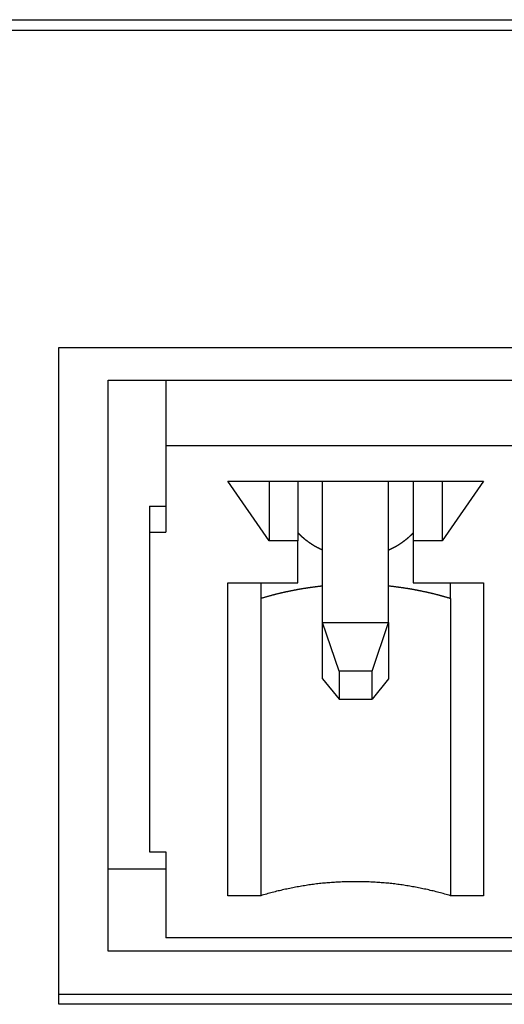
# Model space of a CAD drawing. Extents: x 1107 to 4046, y 937 to 3355.
# Tile 421 of 656: x 2174.65 to 2180.53, y 2637.49 to 2649.43. Entities that reach past the tile are written whole.
import ezdxf

# ---------------------------------------------------------------- set-up
doc = ezdxf.new("R2010")
doc.units = 0
doc.layers.add('KF_VIDA_L___C_REAR', color=7, linetype='CONTINUOUS')

# ---------------------------------------------------------------- blocks, each defined once
blk = doc.blocks.new('KF_VIDA_L___C_REAR')
at = {"layer": 'KF_VIDA_L___C_REAR'}
for p, q in [((-49, 960.219817), (49, 960.219817)), ((-49, 960.094817), (49, 960.094817)), ((-11.85, 948.275242), (-11.85, 956.242676)), ((-11.85, 956.242676), (2.35, 956.242676)), ((-11.25, 955.84806), (1.75, 955.84806)), ((-11.25, 948.919857), (-11.25, 955.84806)), ((-10.55, 955.84806), (-10.55, 955.049314)), ((1.05, 955.049314), (-10.55, 955.049314)), ((-10.55, 955.049314), (-10.55, 954.00483)), ((-9.3, 953.89825), (-9.8, 954.622994)), ((-9.8, 954.622994), (-6.7, 954.622994)), ((-9.3, 954.622994), (-9.3, 953.89825)), ((-8.95, 954.622994), (-8.95, 953.89825)), ((-8.65, 952.906528), (-8.65, 954.622994)), ((-7.85, 952.906528), (-7.85, 954.622994)), ((-7.55, 954.622994), (-7.55, 953.89825)), ((-6.7, 954.622994), (-7.2, 953.89825)), ((-7.2, 954.622994), (-7.2, 953.89825)), ((-10.75, 954.318329), (-10.55, 954.318329)), ((-10.75, 954.318329), (-10.75, 954.00483)), ((-10.75, 954.00483), (-10.55, 954.00483)), ((-10.75, 954.00483), (-10.75, 950.125317)), ((-8.95, 953.89825), (-9.3, 953.89825)), ((-8.95, 953.386666), (-8.95, 953.89825)), ((-7.2, 953.89825), (-7.55, 953.89825)), ((-7.55, 953.89825), (-7.55, 953.386666)), ((-9.8, 949.592417), (-9.8, 953.386666)), ((-9.8, 953.386666), (-8.95, 953.386666)), ((-9.4, 953.386666), (-9.4, 953.197657)), ((-7.55, 953.386666), (-6.7, 953.386666)), ((-7.1, 953.197657), (-7.1, 953.386666)), ((-6.7, 953.386666), (-6.7, 949.592417)), ((-9.4, 953.197657), (-9.4, 949.592417)), ((-7.1, 953.197657), (-7.1, 949.592417)), ((-8.65, 952.906528), (-7.85, 952.906528)), ((-8.45, 952.318001), (-8.65, 952.906528)), ((-8.65, 952.224416), (-8.65, 952.906528)), ((-8.05, 952.318001), (-7.85, 952.906528)), ((-7.85, 952.906528), (-7.85, 952.224416)), ((-8.65, 952.224416), (-8.45, 951.976945)), ((-8.05, 952.318001), (-8.45, 952.318001)), ((-8.45, 952.318001), (-8.45, 951.976945)), ((-8.05, 951.976945), (-8.05, 952.318001)), ((-7.85, 952.224416), (-8.05, 951.976945)), ((-8.45, 951.976945), (-8.05, 951.976945)), ((-10.75, 950.125317), (-10.55, 950.125317)), ((-10.55, 950.125317), (-10.55, 949.080833)), ((-11.25, 949.919857), (-10.55, 949.919857)), ((-9.4, 949.592417), (-9.8, 949.592417)), ((-6.7, 949.592417), (-7.1, 949.592417)), ((1.05, 949.080833), (-10.55, 949.080833)), ((1.75, 948.919857), (-11.25, 948.919857)), ((-11.85, 948.400242), (2.35, 948.400242)), ((2.35, 948.275242), (-11.85, 948.275242))]:
    blk.add_line(p, q, dxfattribs=at)
for points in [[(-8.65, 953.785, 0), (-8.65179, 953.785, 0), (-8.65359, 953.786, 0), (-8.65538, 953.787, 0), (-8.65716, 953.788, 0), (-8.65895, 953.789, 0), (-8.66073, 953.789, 0), (-8.66252, 953.79, 0), (-8.6643, 953.791, 0), (-8.66608, 953.792, 0), (-8.66785, 953.793, 0), (-8.66963, 953.793, 0), (-8.6714, 953.794, 0), (-8.67317, 953.795, 0), (-8.67494, 953.796, 0), (-8.67671, 953.797, 0), (-8.67848, 953.798, 0), (-8.68024, 953.798, 0), (-8.682, 953.799, 0), (-8.68376, 953.8, 0), (-8.68552, 953.801, 0), (-8.68728, 953.802, 0), (-8.68903, 953.803, 0), (-8.69078, 953.804, 0), (-8.69253, 953.804, 0), (-8.69428, 953.805, 0), (-8.69603, 953.806, 0), (-8.69777, 953.807, 0), (-8.69951, 953.808, 0), (-8.70125, 953.809, 0), (-8.70299, 953.81, 0), (-8.70473, 953.811, 0), (-8.70646, 953.812, 0), (-8.70819, 953.812, 0), (-8.70992, 953.813, 0), (-8.71165, 953.814, 0), (-8.71337, 953.815, 0), (-8.7151, 953.816, 0), (-8.71682, 953.817, 0), (-8.71854, 953.818, 0), (-8.72025, 953.819, 0), (-8.72197, 953.82, 0), (-8.72368, 953.821, 0), (-8.72539, 953.822, 0), (-8.7271, 953.823, 0), (-8.72881, 953.824, 0), (-8.73051, 953.825, 0), (-8.73221, 953.825, 0), (-8.73391, 953.826, 0), (-8.73561, 953.827, 0), (-8.7373, 953.828, 0), (-8.739, 953.829, 0), (-8.74069, 953.83, 0), (-8.74238, 953.831, 0), (-8.74406, 953.832, 0), (-8.74575, 953.833, 0), (-8.74743, 953.834, 0), (-8.74911, 953.835, 0), (-8.75078, 953.836, 0), (-8.75246, 953.837, 0), (-8.75413, 953.838, 0), (-8.7558, 953.839, 0), (-8.75747, 953.84, 0), (-8.75914, 953.841, 0), (-8.7608, 953.842, 0), (-8.76246, 953.843, 0), (-8.76412, 953.844, 0), (-8.76577, 953.845, 0), (-8.76743, 953.846, 0), (-8.76908, 953.847, 0), (-8.77073, 953.848, 0), (-8.77238, 953.849, 0), (-8.77402, 953.85, 0), (-8.77566, 953.851, 0), (-8.7773, 953.852, 0), (-8.77894, 953.854, 0), (-8.78057, 953.855, 0), (-8.7822, 953.856, 0), (-8.78383, 953.857, 0), (-8.78546, 953.858, 0), (-8.78709, 953.859, 0), (-8.78871, 953.86, 0), (-8.79033, 953.861, 0), (-8.79194, 953.862, 0), (-8.79356, 953.863, 0), (-8.79517, 953.864, 0), (-8.79678, 953.865, 0), (-8.79839, 953.866, 0), (-8.79999, 953.867, 0), (-8.80159, 953.869, 0), (-8.80319, 953.87, 0), (-8.80479, 953.871, 0), (-8.80638, 953.872, 0), (-8.80798, 953.873, 0), (-8.80956, 953.874, 0), (-8.81115, 953.875, 0), (-8.81273, 953.876, 0), (-8.81432, 953.877, 0), (-8.81589, 953.879, 0), (-8.81747, 953.88, 0), (-8.81904, 953.881, 0), (-8.82061, 953.882, 0), (-8.82218, 953.883, 0), (-8.82375, 953.884, 0), (-8.82531, 953.885, 0), (-8.82687, 953.887, 0), (-8.82843, 953.888, 0), (-8.82998, 953.889, 0), (-8.83153, 953.89, 0), (-8.83308, 953.891, 0), (-8.83463, 953.892, 0), (-8.83617, 953.893, 0), (-8.83771, 953.895, 0), (-8.83925, 953.896, 0), (-8.84079, 953.897, 0), (-8.84232, 953.898, 0), (-8.84385, 953.899, 0), (-8.84538, 953.901, 0), (-8.8469, 953.902, 0), (-8.84842, 953.903, 0), (-8.84994, 953.904, 0), (-8.85145, 953.905, 0), (-8.85297, 953.907, 0), (-8.85448, 953.908, 0), (-8.85598, 953.909, 0), (-8.85749, 953.91, 0), (-8.85899, 953.911, 0), (-8.86049, 953.913, 0), (-8.86198, 953.914, 0), (-8.86348, 953.915, 0), (-8.86497, 953.916, 0), (-8.86645, 953.918, 0), (-8.86794, 953.919, 0), (-8.86942, 953.92, 0), (-8.8709, 953.921, 0), (-8.87237, 953.922, 0), (-8.87384, 953.924, 0), (-8.87531, 953.925, 0), (-8.87678, 953.926, 0), (-8.87824, 953.928, 0), (-8.8797, 953.929, 0), (-8.88116, 953.93, 0), (-8.88261, 953.931, 0), (-8.88406, 953.933, 0), (-8.88551, 953.934, 0), (-8.88696, 953.935, 0), (-8.8884, 953.936, 0), (-8.88984, 953.938, 0), (-8.89128, 953.939, 0), (-8.89271, 953.94, 0), (-8.89414, 953.942, 0), (-8.89556, 953.943, 0), (-8.89699, 953.944, 0), (-8.89841, 953.945, 0), (-8.89983, 953.947, 0), (-8.90124, 953.948, 0), (-8.90265, 953.949, 0), (-8.90406, 953.951, 0), (-8.90546, 953.952, 0), (-8.90687, 953.953, 0), (-8.90826, 953.955, 0), (-8.90966, 953.956, 0), (-8.91105, 953.957, 0), (-8.91244, 953.959, 0), (-8.91383, 953.96, 0), (-8.91521, 953.961, 0), (-8.91659, 953.963, 0), (-8.91796, 953.964, 0), (-8.91934, 953.965, 0), (-8.92071, 953.967, 0), (-8.92207, 953.968, 0), (-8.92344, 953.969, 0), (-8.9248, 953.971, 0), (-8.92615, 953.972, 0), (-8.92751, 953.973, 0), (-8.92886, 953.975, 0), (-8.9302, 953.976, 0), (-8.93155, 953.978, 0), (-8.93289, 953.979, 0), (-8.93422, 953.98, 0), (-8.93556, 953.982, 0), (-8.93689, 953.983, 0), (-8.93821, 953.985, 0), (-8.93954, 953.986, 0), (-8.94086, 953.987, 0), (-8.94217, 953.989, 0), (-8.94349, 953.99, 0), (-8.9448, 953.992, 0), (-8.9461, 953.993, 0), (-8.9474, 953.994, 0), (-8.9487, 953.996, 0), (-8.95, 953.997, 0)], [(-7.55, 953.997, 0), (-7.5513, 953.996, 0), (-7.5526, 953.994, 0), (-7.5539, 953.993, 0), (-7.5552, 953.992, 0), (-7.55651, 953.99, 0), (-7.55783, 953.989, 0), (-7.55914, 953.987, 0), (-7.56046, 953.986, 0), (-7.56179, 953.985, 0), (-7.56311, 953.983, 0), (-7.56444, 953.982, 0), (-7.56578, 953.98, 0), (-7.56711, 953.979, 0), (-7.56845, 953.978, 0), (-7.5698, 953.976, 0), (-7.57114, 953.975, 0), (-7.57249, 953.973, 0), (-7.57385, 953.972, 0), (-7.5752, 953.971, 0), (-7.57656, 953.969, 0), (-7.57793, 953.968, 0), (-7.57929, 953.967, 0), (-7.58066, 953.965, 0), (-7.58204, 953.964, 0), (-7.58341, 953.963, 0), (-7.58479, 953.961, 0), (-7.58617, 953.96, 0), (-7.58756, 953.959, 0), (-7.58895, 953.957, 0), (-7.59034, 953.956, 0), (-7.59174, 953.955, 0), (-7.59313, 953.953, 0), (-7.59454, 953.952, 0), (-7.59594, 953.951, 0), (-7.59735, 953.949, 0), (-7.59876, 953.948, 0), (-7.60017, 953.947, 0), (-7.60159, 953.945, 0), (-7.60301, 953.944, 0), (-7.60444, 953.943, 0), (-7.60586, 953.942, 0), (-7.60729, 953.94, 0), (-7.60873, 953.939, 0), (-7.61016, 953.938, 0), (-7.6116, 953.936, 0), (-7.61304, 953.935, 0), (-7.61449, 953.934, 0), (-7.61594, 953.933, 0), (-7.61739, 953.931, 0), (-7.61884, 953.93, 0), (-7.6203, 953.929, 0), (-7.62176, 953.928, 0), (-7.62322, 953.926, 0), (-7.62469, 953.925, 0), (-7.62616, 953.924, 0), (-7.62763, 953.922, 0), (-7.6291, 953.921, 0), (-7.63058, 953.92, 0), (-7.63206, 953.919, 0), (-7.63355, 953.918, 0), (-7.63503, 953.916, 0), (-7.63652, 953.915, 0), (-7.63802, 953.914, 0), (-7.63951, 953.913, 0), (-7.64101, 953.911, 0), (-7.64251, 953.91, 0), (-7.64402, 953.909, 0), (-7.64552, 953.908, 0), (-7.64703, 953.907, 0), (-7.64855, 953.905, 0), (-7.65006, 953.904, 0), (-7.65158, 953.903, 0), (-7.6531, 953.902, 0), (-7.65462, 953.901, 0), (-7.65615, 953.899, 0), (-7.65768, 953.898, 0), (-7.65921, 953.897, 0), (-7.66075, 953.896, 0), (-7.66229, 953.895, 0), (-7.66383, 953.893, 0), (-7.66537, 953.892, 0), (-7.66692, 953.891, 0), (-7.66847, 953.89, 0), (-7.67002, 953.889, 0), (-7.67157, 953.888, 0), (-7.67313, 953.887, 0), (-7.67469, 953.885, 0), (-7.67625, 953.884, 0), (-7.67782, 953.883, 0), (-7.67939, 953.882, 0), (-7.68096, 953.881, 0), (-7.68253, 953.88, 0), (-7.68411, 953.879, 0), (-7.68568, 953.877, 0), (-7.68727, 953.876, 0), (-7.68885, 953.875, 0), (-7.69044, 953.874, 0), (-7.69202, 953.873, 0), (-7.69362, 953.872, 0), (-7.69521, 953.871, 0), (-7.69681, 953.87, 0), (-7.69841, 953.869, 0), (-7.70001, 953.867, 0), (-7.70161, 953.866, 0), (-7.70322, 953.865, 0), (-7.70483, 953.864, 0), (-7.70644, 953.863, 0), (-7.70806, 953.862, 0), (-7.70967, 953.861, 0), (-7.71129, 953.86, 0), (-7.71291, 953.859, 0), (-7.71454, 953.858, 0), (-7.71617, 953.857, 0), (-7.7178, 953.856, 0), (-7.71943, 953.855, 0), (-7.72106, 953.854, 0), (-7.7227, 953.852, 0), (-7.72434, 953.851, 0), (-7.72598, 953.85, 0), (-7.72762, 953.849, 0), (-7.72927, 953.848, 0), (-7.73092, 953.847, 0), (-7.73257, 953.846, 0), (-7.73423, 953.845, 0), (-7.73588, 953.844, 0), (-7.73754, 953.843, 0), (-7.7392, 953.842, 0), (-7.74086, 953.841, 0), (-7.74253, 953.84, 0), (-7.7442, 953.839, 0), (-7.74587, 953.838, 0), (-7.74754, 953.837, 0), (-7.74922, 953.836, 0), (-7.75089, 953.835, 0), (-7.75257, 953.834, 0), (-7.75425, 953.833, 0), (-7.75594, 953.832, 0), (-7.75762, 953.831, 0), (-7.75931, 953.83, 0), (-7.761, 953.829, 0), (-7.7627, 953.828, 0), (-7.76439, 953.827, 0), (-7.76609, 953.826, 0), (-7.76779, 953.825, 0), (-7.76949, 953.825, 0), (-7.77119, 953.824, 0), (-7.7729, 953.823, 0), (-7.77461, 953.822, 0), (-7.77632, 953.821, 0), (-7.77803, 953.82, 0), (-7.77975, 953.819, 0), (-7.78146, 953.818, 0), (-7.78318, 953.817, 0), (-7.7849, 953.816, 0), (-7.78663, 953.815, 0), (-7.78835, 953.814, 0), (-7.79008, 953.813, 0), (-7.79181, 953.812, 0), (-7.79354, 953.812, 0), (-7.79527, 953.811, 0), (-7.79701, 953.81, 0), (-7.79875, 953.809, 0), (-7.80049, 953.808, 0), (-7.80223, 953.807, 0), (-7.80397, 953.806, 0), (-7.80572, 953.805, 0), (-7.80747, 953.804, 0), (-7.80922, 953.804, 0), (-7.81097, 953.803, 0), (-7.81272, 953.802, 0), (-7.81448, 953.801, 0), (-7.81624, 953.8, 0), (-7.818, 953.799, 0), (-7.81976, 953.798, 0), (-7.82152, 953.798, 0), (-7.82329, 953.797, 0), (-7.82506, 953.796, 0), (-7.82683, 953.795, 0), (-7.8286, 953.794, 0), (-7.83037, 953.793, 0), (-7.83215, 953.793, 0), (-7.83392, 953.792, 0), (-7.8357, 953.791, 0), (-7.83748, 953.79, 0), (-7.83927, 953.789, 0), (-7.84105, 953.789, 0), (-7.84284, 953.788, 0), (-7.84462, 953.787, 0), (-7.84641, 953.786, 0), (-7.84821, 953.785, 0), (-7.85, 953.785, 0)], [(-8.65, 953.348, 0), (-8.65599, 953.347, 0), (-8.66198, 953.347, 0), (-8.66797, 953.346, 0), (-8.67395, 953.346, 0), (-8.67994, 953.345, 0), (-8.68592, 953.344, 0), (-8.6919, 953.344, 0), (-8.69788, 953.343, 0), (-8.70386, 953.342, 0), (-8.70984, 953.342, 0), (-8.71582, 953.341, 0), (-8.72179, 953.34, 0), (-8.72776, 953.339, 0), (-8.73374, 953.339, 0), (-8.73971, 953.338, 0), (-8.74567, 953.337, 0), (-8.75164, 953.337, 0), (-8.75761, 953.336, 0), (-8.76357, 953.335, 0), (-8.76953, 953.334, 0), (-8.77549, 953.333, 0), (-8.78145, 953.333, 0), (-8.78741, 953.332, 0), (-8.79337, 953.331, 0), (-8.79932, 953.33, 0), (-8.80527, 953.329, 0), (-8.81122, 953.328, 0), (-8.81717, 953.328, 0), (-8.82312, 953.327, 0), (-8.82907, 953.326, 0), (-8.83501, 953.325, 0), (-8.84095, 953.324, 0), (-8.84689, 953.323, 0), (-8.85283, 953.322, 0), (-8.85876, 953.321, 0), (-8.8647, 953.321, 0), (-8.87063, 953.32, 0), (-8.87656, 953.319, 0), (-8.88249, 953.318, 0), (-8.88842, 953.317, 0), (-8.89434, 953.316, 0), (-8.90026, 953.315, 0), (-8.90618, 953.314, 0), (-8.9121, 953.313, 0), (-8.91802, 953.312, 0), (-8.92393, 953.311, 0), (-8.92984, 953.31, 0), (-8.93575, 953.309, 0), (-8.94166, 953.308, 0), (-8.94757, 953.307, 0), (-8.95347, 953.306, 0), (-8.95937, 953.305, 0), (-8.96527, 953.303, 0), (-8.97117, 953.302, 0), (-8.97706, 953.301, 0), (-8.98295, 953.3, 0), (-8.98884, 953.299, 0), (-8.99473, 953.298, 0), (-9.00061, 953.297, 0), (-9.0065, 953.296, 0), (-9.01238, 953.295, 0), (-9.01826, 953.293, 0), (-9.02413, 953.292, 0), (-9.03, 953.291, 0), (-9.03588, 953.29, 0), (-9.04174, 953.289, 0), (-9.04761, 953.287, 0), (-9.05347, 953.286, 0), (-9.05933, 953.285, 0), (-9.06519, 953.284, 0), (-9.07105, 953.283, 0), (-9.0769, 953.281, 0), (-9.08275, 953.28, 0), (-9.0886, 953.279, 0), (-9.09444, 953.278, 0), (-9.10029, 953.276, 0), (-9.10613, 953.275, 0), (-9.11196, 953.274, 0), (-9.1178, 953.272, 0), (-9.12363, 953.271, 0), (-9.12946, 953.27, 0), (-9.13529, 953.268, 0), (-9.14111, 953.267, 0), (-9.14693, 953.266, 0), (-9.15275, 953.264, 0), (-9.15856, 953.263, 0), (-9.16437, 953.262, 0), (-9.17018, 953.26, 0), (-9.17599, 953.259, 0), (-9.18179, 953.257, 0), (-9.18759, 953.256, 0), (-9.19339, 953.255, 0), (-9.19919, 953.253, 0), (-9.20498, 953.252, 0), (-9.21077, 953.25, 0), (-9.21655, 953.249, 0), (-9.22234, 953.247, 0), (-9.22812, 953.246, 0), (-9.23389, 953.244, 0), (-9.23967, 953.243, 0), (-9.24544, 953.241, 0), (-9.2512, 953.24, 0), (-9.25697, 953.238, 0), (-9.26273, 953.237, 0), (-9.26849, 953.235, 0), (-9.27424, 953.234, 0), (-9.27999, 953.232, 0), (-9.28574, 953.231, 0), (-9.29149, 953.229, 0), (-9.29723, 953.228, 0), (-9.30297, 953.226, 0), (-9.3087, 953.224, 0), (-9.31443, 953.223, 0), (-9.32016, 953.221, 0), (-9.32589, 953.22, 0), (-9.33161, 953.218, 0), (-9.33733, 953.216, 0), (-9.34304, 953.215, 0), (-9.34875, 953.213, 0), (-9.35446, 953.211, 0), (-9.36017, 953.21, 0), (-9.36587, 953.208, 0), (-9.37157, 953.206, 0), (-9.37726, 953.205, 0), (-9.38295, 953.203, 0), (-9.38864, 953.201, 0), (-9.39432, 953.199, 0), (-9.4, 953.198, 0)], [(-7.1, 953.198, 0), (-7.10568, 953.199, 0), (-7.11136, 953.201, 0), (-7.11705, 953.203, 0), (-7.12274, 953.205, 0), (-7.12843, 953.206, 0), (-7.13413, 953.208, 0), (-7.13983, 953.21, 0), (-7.14554, 953.211, 0), (-7.15125, 953.213, 0), (-7.15696, 953.215, 0), (-7.16267, 953.216, 0), (-7.16839, 953.218, 0), (-7.17411, 953.22, 0), (-7.17984, 953.221, 0), (-7.18557, 953.223, 0), (-7.1913, 953.224, 0), (-7.19703, 953.226, 0), (-7.20277, 953.228, 0), (-7.20851, 953.229, 0), (-7.21426, 953.231, 0), (-7.22001, 953.232, 0), (-7.22576, 953.234, 0), (-7.23151, 953.235, 0), (-7.23727, 953.237, 0), (-7.24303, 953.238, 0), (-7.2488, 953.24, 0), (-7.25456, 953.241, 0), (-7.26033, 953.243, 0), (-7.26611, 953.244, 0), (-7.27188, 953.246, 0), (-7.27766, 953.247, 0), (-7.28345, 953.249, 0), (-7.28923, 953.25, 0), (-7.29502, 953.252, 0), (-7.30081, 953.253, 0), (-7.30661, 953.255, 0), (-7.31241, 953.256, 0), (-7.31821, 953.257, 0), (-7.32401, 953.259, 0), (-7.32982, 953.26, 0), (-7.33563, 953.262, 0), (-7.34144, 953.263, 0), (-7.34725, 953.264, 0), (-7.35307, 953.266, 0), (-7.35889, 953.267, 0), (-7.36471, 953.268, 0), (-7.37054, 953.27, 0), (-7.37637, 953.271, 0), (-7.3822, 953.272, 0), (-7.38804, 953.274, 0), (-7.39387, 953.275, 0), (-7.39971, 953.276, 0), (-7.40556, 953.278, 0), (-7.4114, 953.279, 0), (-7.41725, 953.28, 0), (-7.4231, 953.281, 0), (-7.42895, 953.283, 0), (-7.43481, 953.284, 0), (-7.44067, 953.285, 0), (-7.44653, 953.286, 0), (-7.45239, 953.287, 0), (-7.45826, 953.289, 0), (-7.46412, 953.29, 0), (-7.47, 953.291, 0), (-7.47587, 953.292, 0), (-7.48174, 953.293, 0), (-7.48762, 953.295, 0), (-7.4935, 953.296, 0), (-7.49939, 953.297, 0), (-7.50527, 953.298, 0), (-7.51116, 953.299, 0), (-7.51705, 953.3, 0), (-7.52294, 953.301, 0), (-7.52883, 953.302, 0), (-7.53473, 953.303, 0), (-7.54063, 953.305, 0), (-7.54653, 953.306, 0), (-7.55243, 953.307, 0), (-7.55834, 953.308, 0), (-7.56425, 953.309, 0), (-7.57016, 953.31, 0), (-7.57607, 953.311, 0), (-7.58198, 953.312, 0), (-7.5879, 953.313, 0), (-7.59382, 953.314, 0), (-7.59974, 953.315, 0), (-7.60566, 953.316, 0), (-7.61158, 953.317, 0), (-7.61751, 953.318, 0), (-7.62344, 953.319, 0), (-7.62937, 953.32, 0), (-7.6353, 953.321, 0), (-7.64124, 953.321, 0), (-7.64717, 953.322, 0), (-7.65311, 953.323, 0), (-7.65905, 953.324, 0), (-7.66499, 953.325, 0), (-7.67093, 953.326, 0), (-7.67688, 953.327, 0), (-7.68283, 953.328, 0), (-7.68878, 953.328, 0), (-7.69473, 953.329, 0), (-7.70068, 953.33, 0), (-7.70663, 953.331, 0), (-7.71259, 953.332, 0), (-7.71855, 953.333, 0), (-7.72451, 953.333, 0), (-7.73047, 953.334, 0), (-7.73643, 953.335, 0), (-7.74239, 953.336, 0), (-7.74836, 953.337, 0), (-7.75433, 953.337, 0), (-7.76029, 953.338, 0), (-7.76626, 953.339, 0), (-7.77224, 953.339, 0), (-7.77821, 953.34, 0), (-7.78418, 953.341, 0), (-7.79016, 953.342, 0), (-7.79614, 953.342, 0), (-7.80212, 953.343, 0), (-7.8081, 953.344, 0), (-7.81408, 953.344, 0), (-7.82006, 953.345, 0), (-7.82605, 953.346, 0), (-7.83203, 953.346, 0), (-7.83802, 953.347, 0), (-7.84401, 953.347, 0), (-7.85, 953.348, 0)], [(-7.1, 949.592, 0), (-7.11727, 949.598, 0), (-7.13457, 949.603, 0), (-7.15191, 949.608, 0), (-7.16927, 949.613, 0), (-7.18667, 949.618, 0), (-7.2041, 949.623, 0), (-7.22156, 949.627, 0), (-7.23904, 949.632, 0), (-7.25656, 949.637, 0), (-7.27411, 949.641, 0), (-7.29168, 949.646, 0), (-7.30929, 949.65, 0), (-7.32691, 949.654, 0), (-7.34457, 949.658, 0), (-7.36225, 949.663, 0), (-7.37996, 949.667, 0), (-7.3977, 949.671, 0), (-7.41545, 949.674, 0), (-7.43324, 949.678, 0), (-7.45104, 949.682, 0), (-7.46887, 949.686, 0), (-7.48672, 949.689, 0), (-7.5046, 949.693, 0), (-7.52249, 949.696, 0), (-7.54041, 949.699, 0), (-7.55834, 949.702, 0), (-7.5763, 949.706, 0), (-7.59428, 949.709, 0), (-7.61227, 949.712, 0), (-7.63029, 949.714, 0), (-7.64832, 949.717, 0), (-7.66637, 949.72, 0), (-7.68444, 949.723, 0), (-7.70252, 949.725, 0), (-7.72062, 949.728, 0), (-7.73873, 949.73, 0), (-7.75686, 949.732, 0), (-7.775, 949.735, 0), (-7.79316, 949.737, 0), (-7.81133, 949.739, 0), (-7.82951, 949.741, 0), (-7.84771, 949.743, 0), (-7.86591, 949.744, 0), (-7.88413, 949.746, 0), (-7.90236, 949.748, 0), (-7.9206, 949.749, 0), (-7.93884, 949.751, 0), (-7.9571, 949.752, 0), (-7.97536, 949.753, 0), (-7.99364, 949.755, 0), (-8.01192, 949.756, 0), (-8.03021, 949.757, 0), (-8.0485, 949.758, 0), (-8.0668, 949.759, 0), (-8.0851, 949.76, 0), (-8.10341, 949.76, 0), (-8.12173, 949.761, 0), (-8.14005, 949.761, 0), (-8.15837, 949.762, 0), (-8.17669, 949.762, 0), (-8.19502, 949.763, 0), (-8.21334, 949.763, 0), (-8.23167, 949.763, 0), (-8.25, 949.763, 0), (-8.26833, 949.763, 0), (-8.28666, 949.763, 0), (-8.30498, 949.763, 0), (-8.32331, 949.762, 0), (-8.34163, 949.762, 0), (-8.35995, 949.761, 0), (-8.37827, 949.761, 0), (-8.39659, 949.76, 0), (-8.4149, 949.76, 0), (-8.4332, 949.759, 0), (-8.4515, 949.758, 0), (-8.46979, 949.757, 0), (-8.48808, 949.756, 0), (-8.50636, 949.755, 0), (-8.52464, 949.753, 0), (-8.5429, 949.752, 0), (-8.56116, 949.751, 0), (-8.5794, 949.749, 0), (-8.59764, 949.748, 0), (-8.61587, 949.746, 0), (-8.63409, 949.744, 0), (-8.65229, 949.743, 0), (-8.67049, 949.741, 0), (-8.68867, 949.739, 0), (-8.70684, 949.737, 0), (-8.725, 949.735, 0), (-8.74314, 949.732, 0), (-8.76127, 949.73, 0), (-8.77938, 949.728, 0), (-8.79748, 949.725, 0), (-8.81556, 949.723, 0), (-8.83363, 949.72, 0), (-8.85168, 949.717, 0), (-8.86971, 949.714, 0), (-8.88773, 949.712, 0), (-8.90572, 949.709, 0), (-8.9237, 949.706, 0), (-8.94166, 949.702, 0), (-8.95959, 949.699, 0), (-8.97751, 949.696, 0), (-8.9954, 949.693, 0), (-9.01328, 949.689, 0), (-9.03113, 949.686, 0), (-9.04896, 949.682, 0), (-9.06676, 949.678, 0), (-9.08455, 949.674, 0), (-9.1023, 949.671, 0), (-9.12004, 949.667, 0), (-9.13775, 949.663, 0), (-9.15543, 949.658, 0), (-9.17309, 949.654, 0), (-9.19071, 949.65, 0), (-9.20832, 949.646, 0), (-9.22589, 949.641, 0), (-9.24344, 949.637, 0), (-9.26096, 949.632, 0), (-9.27844, 949.627, 0), (-9.2959, 949.623, 0), (-9.31333, 949.618, 0), (-9.33073, 949.613, 0), (-9.34809, 949.608, 0), (-9.36543, 949.603, 0), (-9.38273, 949.598, 0), (-9.4, 949.592, 0)]]:
    blk.add_polyline3d(points, dxfattribs=at)

msp = doc.modelspace()

# ---------------------------------------------------------------- block references
at = {"layer": 'KF_VIDA_L___C_REAR'}
msp.add_blockref('KF_VIDA_L___C_REAR', (2186.979, 1689.213), dxfattribs=at)

doc.saveas('drawing.dxf')
